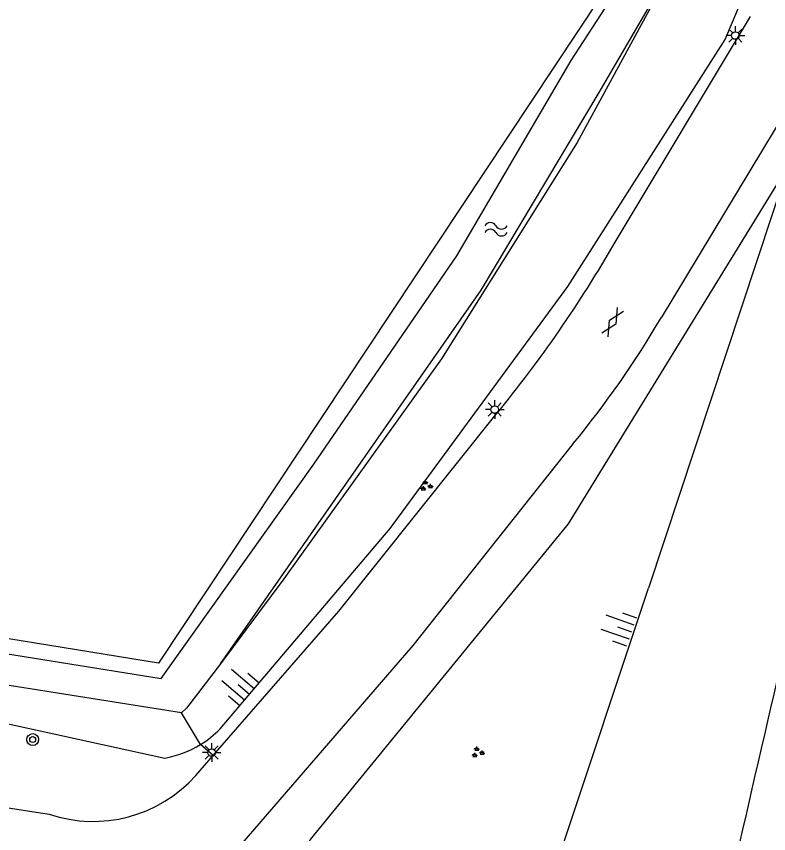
# Model space of a CAD drawing. Extents: x 131000 to 133013, y 393000 to 396501.
# Drawn here: x 131370.2 to 131420.7, y 394430.8 to 394485.7 of the extents above; entities that cross this region are included whole.
import ezdxf

# ---------------------------------------------------------------- set-up
doc = ezdxf.new("R2010")
doc.units = 0
for name, color, linetype in [('gg-bbg-luifel en loopbrug', 7, 'Continuous'), ('gg-knt-BGT kruinlijn', 7, 'Continuous'), ('gg-knt-bovenkant onderkant talud', 7, 'Continuous'), ('gg-knt-verharding', 7, 'Continuous'), ('gg-kntw-bovenkant insteek waterloop', 7, 'Continuous'), ('gt-grn-groengrens', 7, 'Continuous'), ('gt-symb-boom', 7, 'Continuous'), ('gt-symb-gesloten verharding', 7, 'Continuous'), ('gt-symb-groenvak', 7, 'Continuous'), ('gt-symb-lichtmast', 7, 'Continuous'), ('gt-symb-talud symbool', 7, 'Continuous'), ('gt-symb-watersymbool', 7, 'Continuous')]:
    doc.layers.add(name, color=color, linetype=linetype)

# ---------------------------------------------------------------- blocks, each defined once
blk = doc.blocks.new('gt0-LMAST')
at = {"layer": 'gt-symb-lichtmast'}
for p, q in [((-0.005, 0.246), (-0.005, 0.621)), ((-0.182, 0.173), (-0.447, 0.438)), ((0.172, 0.173), (0.437, 0.438)), ((-0.255, -0.004), (-0.63, -0.004)), ((-0.182, -0.181), (-0.447, -0.446)), ((-0.005, -0.254), (-0.005, -0.629)), ((0.437, -0.446), (0.172, -0.181)), ((0.245, -0.004), (0.62, -0.004))]:
    blk.add_line(p, q, dxfattribs=at)
blk.add_circle((-0.005, -0.004), 0.25, dxfattribs=at)
blk = doc.blocks.new('gt0-GESVH1')
at = {"layer": 'gt-symb-gesloten verharding'}
for p, q in [((-0.992, -0.261), (0.008, 0.239)), ((0.008, -0.261), (-0.992, 0.239)), ((0.008, 0.239), (1.008, -0.261)), ((1.008, 0.239), (0.008, -0.261))]:
    blk.add_line(p, q, dxfattribs=at)
blk = doc.blocks.new('gt0-WA')
at = {"layer": 'gt-symb-watersymbool'}
for centre, start, end in [((-0.323, 0.022), 28.0725, 151.9275), ((0.427, 0.422), 208.0725, 331.9275), ((-0.323, -0.428), 28.0725, 151.9275), ((0.427, -0.028), 208.0725, 331.9275)]:
    blk.add_arc(centre, 0.425, start, end, dxfattribs=at)
blk = doc.blocks.new('gt0-GRVAK')
at = {"layer": 'gt-symb-groenvak'}
for p, q in [((-0.11, 0.189), (-0.228, 0.24)), ((-0.182, 0.153), (0.088, 0.153)), ((-0.091, 0.211), (-0.156, 0.322)), ((-0.047, 0.214), (-0.047, 0.393)), ((-0.004, 0.211), (0.061, 0.322)), ((0.015, 0.189), (0.133, 0.24)), ((0.262, -0.052), (0.197, 0.059)), ((0.305, -0.049), (0.305, 0.13)), ((0.349, -0.052), (0.414, 0.059)), ((-0.245, -0.228), (-0.363, -0.177)), ((-0.318, -0.264), (-0.047, -0.264)), ((-0.226, -0.206), (-0.291, -0.095)), ((-0.183, -0.203), (-0.183, -0.024)), ((-0.139, -0.206), (-0.074, -0.095)), ((-0.12, -0.228), (-0.002, -0.177)), ((0.243, -0.074), (0.125, -0.023)), ((0.17, -0.11), (0.441, -0.11)), ((0.368, -0.074), (0.486, -0.023))]:
    blk.add_line(p, q, dxfattribs=at)
blk = doc.blocks.new('gt0-TALUD_1')
at = {"layer": 'gt-symb-talud symbool'}
for p, q in [((-1, -1), (-1, 0)), ((-0.5, -2), (-0.5, 0)), ((0, -1), (0, 0)), ((0.5, -2), (0.5, 0)), ((1, -1), (1, 0))]:
    blk.add_line(p, q, dxfattribs=at)
blk = doc.blocks.new('gt0-BOOM')
at = {"layer": 'gt-symb-boom'}
for radius in [0.4, 0.2]:
    blk.add_circle((0, 0), radius, dxfattribs=at)

msp = doc.modelspace()

# ---------------------------------------------------------------- linework, layer by layer
at = {"layer": 'gg-bbg-luifel en loopbrug'}
msp.add_lwpolyline([(131415.125, 394499.179), (131417.253, 394498.826), (131379.729, 394442.26), (131345.019, 394447.886)], dxfattribs=at)
at = {"layer": 'gg-knt-BGT kruinlijn'}
msp.add_line((131422.018, 394475.648), (131412.636, 394447.29), dxfattribs=at)
for points in [[(131383.877, 394437.844), (131395.29, 394451.286), (131407.224, 394467.546), (131417.8, 394484.137), (131424.829, 394500.867), (131427.164, 394508.404), (131424.039, 394511.688)], [(131381.192, 394412.099), (131396.611, 394408.46), (131400.621, 394411.17), (131412.636, 394447.29)], [(131327.42, 394442.359), (131333.367, 394440.843), (131349.916, 394440.89), (131368.492, 394438.431), (131380.167, 394435.88)]]:
    msp.add_lwpolyline(points, dxfattribs=at)
for centre, radius, start, end in [((131379.032, 394442.523), 6.736, 301.5454, 315.9961), ((131379.018, 394442.531), 6.749, 279.7997, 301.6118)]:
    msp.add_arc(centre, radius, start, end, dxfattribs=at)
at = {"layer": 'gg-knt-bovenkant onderkant talud'}
msp.add_lwpolyline([(131414.505, 394489.474), (131407.845, 394477.232), (131398.739, 394462.692), (131388.145, 394447.922), (131383.903, 394442.201)], dxfattribs=at)
at = {"layer": 'gg-knt-verharding'}
for p, q in [((131410.399, 394470.53), (131419.499, 394485.699)), ((131423.172, 394481.513), (131413.495, 394465.454)), ((131382.24, 394434.711), (131383.402, 394436.046)), ((131367.158, 394432.915), (131372.401, 394432.104))]:
    msp.add_line(p, q, dxfattribs=at)
for points in [[(131383.402, 394436.046), (131391.851, 394445.753), (131402.416, 394458.966)], [(131407.592, 394457.01), (131396.813, 394443.431), (131385.187, 394429.979)]]:
    msp.add_lwpolyline(points, dxfattribs=at)
for centre, radius, start, end in [((131336.489, 394513.015), 85.251, 320.65407, 330.1088), ((131358.12, 394497.88), 64.17, 320.43905, 329.64798), ((134415.356, 393744.356), 3074.08, 166.65758, 167.213146), ((131375.351, 394440.839), 9.22, 251.3373, 318.3435)]:
    msp.add_arc(centre, radius, start, end, dxfattribs=at)
at = {"layer": 'gg-kntw-bovenkant insteek waterloop'}
for points in [[(131379.908, 394441.226), (131390.162, 394455.629), (131399.77, 394469.61), (131407.441, 394482.729), (131412.348, 394490.293)], [(131383.903, 394442.201), (131401.412, 394467.302), (131409.33, 394480.584), (131414.505, 394489.474)], [(131381.276, 394438.914), (131353.17, 394443.381), (131332.055, 394442.715), (131331.798, 394444.134), (131353.55, 394445.455), (131379.908, 394441.226)], [(131383.903, 394442.201), (131381.62, 394439.225), (131381.276, 394438.914)]]:
    msp.add_lwpolyline(points, dxfattribs=at)
at = {"layer": 'gt-grn-groengrens'}
for p, q in [((131382.556, 394436.783), (131381.276, 394438.914)), ((131383.402, 394436.046), (131382.556, 394436.783))]:
    msp.add_line(p, q, dxfattribs=at)
msp.add_lwpolyline([(131422.018, 394475.648), (131407.248, 394451.6), (131389.921, 394430.41), (131384.607, 394418.867)], dxfattribs=at)

# ---------------------------------------------------------------- block references
at = {"layer": 'gt-symb-boom'}
msp.add_blockref('gt0-BOOM', (131371.284, 394437.119), dxfattribs=at)
at = {"layer": 'gt-symb-gesloten verharding', "rotation": 59.0755409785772}
msp.add_blockref('gt0-GESVH1', (131410.224, 394465.154), dxfattribs=at)
at = {"layer": 'gt-symb-groenvak'}
for p in [(131397.705, 394454.158), (131401.161, 394436.252)]:
    msp.add_blockref('gt0-GRVAK', p, dxfattribs=at)
at = {"layer": 'gt-symb-lichtmast'}
for p in [(131418.485, 394484.411), (131402.321, 394459.289), (131383.311, 394436.249)]:
    msp.add_blockref('gt0-LMAST', p, dxfattribs=at)
at = {"layer": 'gt-symb-talud symbool'}
for p, xscale, yscale, rotation in [((131411.504, 394444.351), 0.9997364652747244, 0.9997364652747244, -109.39552832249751), ((131385.839, 394440.178), 0.9995123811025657, 0.9995123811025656, -130.41476536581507)]:
    msp.add_blockref('gt0-TALUD_1', p, dxfattribs=dict(at, xscale=xscale, yscale=yscale, rotation=rotation))
at = {"layer": 'gt-symb-watersymbool'}
msp.add_blockref('gt0-WA', (131402.343, 394471.403), dxfattribs=at)

doc.saveas('drawing.dxf')
